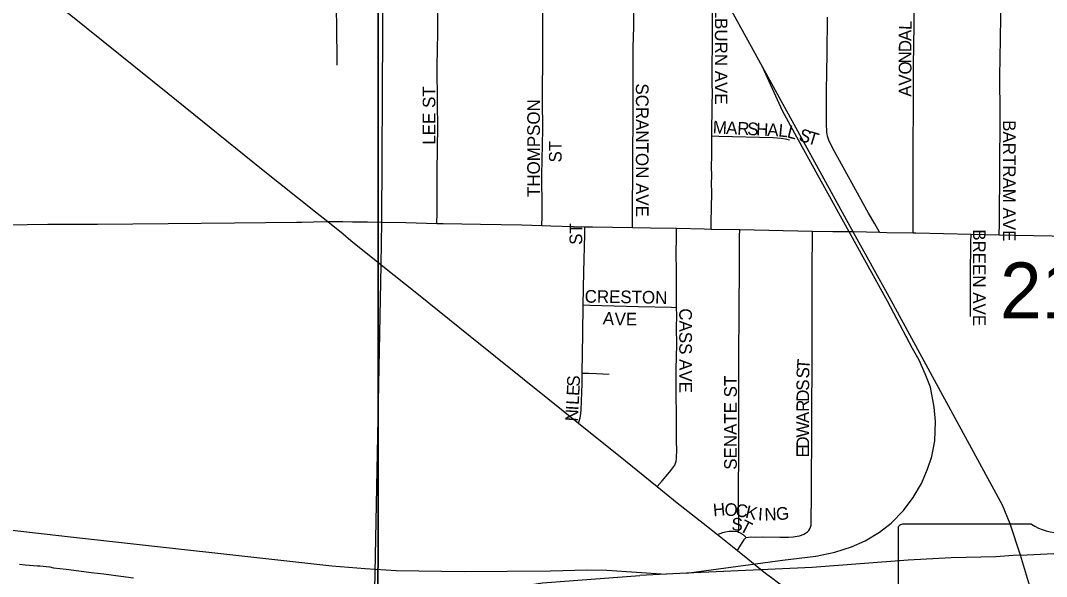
# Model space of a CAD drawing. Extents: x 1584893 to 1934202, y 663575 to 1091909.
# Drawn here: x 1786466 to 1790524, y 943802 to 945999 of the extents above; entities that cross this region are included whole.
import ezdxf

# ---------------------------------------------------------------- set-up
doc = ezdxf.new("R2010")
doc.units = 0
for name, color, linetype in [('GM_X_City_Street', 7, 'Continuous'), ('GM_X_City_Street_Text', 7, 'Continuous'), ('GM_X_Corporation', 7, 'Continuous'), ('GM_X_County_Road', 7, 'Continuous'), ('GM_X_Rail_Line', 7, 'Continuous'), ('GM_X_Section', 7, 'Continuous'), ('GM_X_Section_Text', 7, 'Continuous'), ('GM_X_State_Route', 7, 'Continuous'), ('GM_X_State_Shield', 7, 'Continuous'), ('GM_X_Township_Subdivision', 7, 'Continuous')]:
    doc.layers.add(name, color=color, linetype=linetype)

msp = doc.modelspace()

# ---------------------------------------------------------------- linework, layer by layer
at = {"layer": 'GM_X_City_Street'}
for points in [[(1789995.8, 945159.5), (1789995.8, 945195.4), (1789995.8, 945385.1), (1789996.3, 945482.8), (1789997.2, 945677.2), (1789998, 945820.7), (1790000.3, 945980.3), (1790001.3, 946163.8), (1790001.9, 946488.6), (1790003.1, 946563.6), (1790004.1, 946705.9), (1790004.3, 946835.3), (1790004.9, 947065.2), (1790004.9, 947081.6), (1790005, 947105.2)], [(1790336.9, 945152.3), (1790337.4, 945195.9), (1790339.7, 945425.5), (1790340.1, 945605.5), (1790340.1, 945687.6), (1790338.9, 945721), (1790339.2, 945734.4), (1790339.5, 945781.5), (1790339.8, 945847.1), (1790342.5, 946010.9), (1790342.5, 946125.8), (1790341.8, 946404.4), (1790342.2, 946469.8), (1790344.9, 946814.2), (1790344.2, 946945.5), (1790344.6, 946994.5), (1790344.6, 947094.7)], [(1788112.7, 945197), (1788112.9, 945238.3), (1788113.4, 945402.2), (1788115.8, 945582.3), (1788115.4, 945664.2), (1788114, 945827.5), (1788114.5, 945876.3), (1788115.8, 945957.5), (1788116.3, 946119.6), (1788116.7, 946209.3)], [(1788527.7, 945188.6), (1788528.4, 945224), (1788529.2, 945256.8), (1788528.1, 945388.2), (1788530.9, 945568.8), (1788530.6, 945683.7), (1788532.1, 945880.8), (1788531.5, 945946.5), (1788532.8, 946127.1), (1788532.7, 946136.7)], [(1788886.3, 945181), (1788886.5, 945221.2), (1788888.9, 945646.2), (1788889.4, 945891.6), (1788891.4, 945973.4), (1788892.1, 946087.7), (1788892, 946128.3)], [(1789199.8, 945543.2), (1789199.9, 945549.9), (1789201.6, 945664.2), (1789202.8, 945713.1), (1789201.9, 945748.6), (1789201.2, 945778.5), (1789203, 945942.5), (1789202.8, 946024.6), (1789202.6, 946073.9), (1789202.4, 946077.5), (1789202, 946081.5), (1789201.3, 946085.9), (1789200.2, 946090.1), (1789198.3, 946096.9), (1789196.8, 946101.1), (1789194.3, 946105), (1789191.1, 946109.8), (1789187.1, 946114), (1789180.4, 946119)], [(1789863.6, 945162), (1789844.5, 945195), (1789819.9, 945237.6), (1789740.4, 945380.5), (1789677, 945495.1), (1789663, 945525.3), (1789657.8, 945541.4), (1789655.1, 945558), (1789653.7, 945591.2), (1789653.1, 945656.5), (1789653.5, 945721.4), (1789656, 945867.5), (1789657.9, 946011.8)], [(1789197.1, 945174.8), (1789197.9, 945206.5), (1789199, 945255), (1789199.6, 945321.2), (1789199.1, 945354), (1789199.5, 945386.7), (1789199, 945419.5), (1789199.7, 945468.1), (1789199.6, 945484.4), (1789199.5, 945500.8), (1789199.6, 945533), (1789199.8, 945543.2)], [(1789199.8, 945543.2), (1789227.9, 945542.4), (1789441.9, 945536.4), (1789474.7, 945533.8), (1789490.9, 945531.6), (1789506.7, 945526.9)], [(1787894.8, 945201.7), (1787990, 945200), (1788112.7, 945197)], [(1788112.7, 945197), (1788137.6, 945196.4), (1788284.8, 945193.6), (1788448.5, 945191), (1788527.7, 945188.6)], [(1788527.7, 945188.6), (1788563.3, 945187.5), (1788697.7, 945184)], [(1788691.3, 944874.6), (1788693.5, 945005.7), (1788697, 945152.7), (1788697.7, 945184)], [(1788697.7, 945184), (1788727.5, 945183.2), (1788886.3, 945181)], [(1788886.3, 945181), (1788957.2, 945180), (1789060.2, 945177.8)], [(1789060.8, 944865.3), (1789059.6, 945012.2), (1789059.2, 945077.5), (1789059.8, 945142.6), (1789060.2, 945177.8)], [(1789060.2, 945177.8), (1789169.7, 945175.3), (1789197.1, 945174.8)], [(1789197.1, 945174.8), (1789310.2, 945172.5)], [(1789305.7, 943977.5), (1789306.1, 943994.7), (1789306.4, 944010.4), (1789304.9, 944125.8), (1789306.2, 944306.6), (1789307.1, 944668.5), (1789309.2, 945030.5), (1789310, 945145.5), (1789310.2, 945172.5)], [(1789310.2, 945172.5), (1789596.4, 945166.7), (1789597.8, 945166.7)], [(1789583.8, 943983.3), (1789588.2, 943990), (1789590.8, 943996.9), (1789592.4, 944004.3), (1789593, 944014.2), (1789593.3, 944026.8), (1789593.4, 944046.8), (1789593.8, 944095.7), (1789594.2, 944177.5), (1789595.7, 944356.5), (1789596, 944486.6), (1789596.2, 944609.4), (1789596.6, 944748.6), (1789596.9, 944870.2), (1789597.2, 944967.1), (1789597.4, 945044.2), (1789597.7, 945125.2), (1789597.8, 945166.7)], [(1789597.8, 945166.7), (1789678.5, 945165.6), (1789760.5, 945164.4), (1789863.6, 945162)], [(1789863.6, 945162), (1789891.7, 945161.3), (1789995.8, 945159.5)], [(1789995.8, 945159.5), (1790006.7, 945159.4), (1790225.2, 945154.7)], [(1790222.7, 944829.5), (1790223.6, 944992), (1790224.9, 945121.8), (1790225.2, 945154.7)], [(1790225.2, 945154.7), (1790336.9, 945152.3)], [(1790336.9, 945152.3), (1790398.8, 945150.9), (1790546.3, 945147.6), (1790644.7, 945145.8), (1790720.5, 945144.5)], [(1788687.3, 944605.6), (1788689.4, 944760.1), (1788691.3, 944874.6)], [(1788691.3, 944874.6), (1788717.6, 944873.9), (1788766, 944872.5), (1788813.3, 944871.2), (1788910.1, 944868.4), (1789040.7, 944865.7), (1789060.8, 944865.3)], [(1788983.5, 944157.1), (1789003, 944179.2), (1789026.5, 944206.7), (1789037.9, 944220.8), (1789046.3, 944231.4), (1789050.1, 944236.6), (1789053.4, 944242.1), (1789056.4, 944249.2), (1789058.3, 944257), (1789059.7, 944267.4), (1789060.4, 944278), (1789061, 944294.4), (1789059.9, 944343.3), (1789060.1, 944441.2), (1789059.4, 944522.8), (1789059.4, 944620.7), (1789060.9, 944718.6), (1789060.8, 944783.8), (1789061.1, 944832.8), (1789060.8, 944865.3)], [(1788673, 944407.4), (1788678.7, 944428.4), (1788681.7, 944445.3), (1788683.1, 944460.5), (1788686.7, 944563.7), (1788687.3, 944605.6)], [(1788687.3, 944605.6), (1788711.9, 944604.6), (1788744.3, 944603.3), (1788793.6, 944601.3)], [(1789222.1, 943967.5), (1789243.4, 943975.9), (1789254.2, 943978.6), (1789268.3, 943980.2), (1789287.3, 943980.9), (1789300.8, 943979.2), (1789305.7, 943977.5)], [(1789305.7, 943977.5), (1789313.2, 943974.9), (1789325.2, 943966.9), (1789336.3, 943955.8)], [(1789336.3, 943955.8), (1789344.6, 943957.5), (1789358, 943958.2), (1789372.5, 943957.8), (1789401.5, 943958), (1789468.6, 943957.2), (1789503.5, 943957.2), (1789521.3, 943958.2), (1789537.7, 943960.6), (1789546.8, 943962.7), (1789554.5, 943964.9), (1789563.7, 943968.8), (1789570.6, 943972.6), (1789578.1, 943977.8), (1789583.8, 943983.3)], [(1789301.6, 943904.6), (1789311.2, 943920.6), (1789322.2, 943939.1), (1789329.2, 943949.1), (1789336.3, 943955.8)]]:
    msp.add_lwpolyline(points, dxfattribs=at)
at = {"layer": 'GM_X_Corporation'}
for points in [[(1787866.1, 943680.2), (1787892.4, 945033.6), (1787894.8, 945201.7), (1787899.9, 946213.1), (1787904.8, 947855.9), (1788123.9, 947855.1), (1788342.3, 947851), (1786892.8, 950488)], [(1786461.4, 943849.8), (1786484.1, 943848.4), (1786501.6, 943847), (1786532.1, 943844.5), (1786541.6, 943843.5), (1786580.3, 943839.7), (1786581.4, 943839.6), (1786596.4, 943836.4), (1786645.9, 943830.2), (1786695.6, 943824), (1786745.2, 943817.8), (1786794.8, 943811.6), (1786862.5, 943803.1), (1786913.1, 943796.8)]]:
    msp.add_lwpolyline(points, dxfattribs=at)
at = {"layer": 'GM_X_County_Road'}
for points in [[(1782700.8, 945177.9), (1782900, 945177.3), (1783424.9, 945174.4), (1783851.3, 945176.4), (1784080.9, 945177.2), (1784277.7, 945177.7), (1784917.4, 945182.5), (1785311, 945185.3), (1785524.3, 945186), (1786049.1, 945188.7), (1786409.9, 945191.9), (1786574, 945194.2), (1786770.7, 945194.4), (1787049.6, 945196.7), (1787311.9, 945199.2), (1787557.1, 945201.3), (1787578.9, 945201.8), (1787624.8, 945202.9), (1787680.6, 945204.5)], [(1787680.6, 945204.5), (1787740.5, 945204.1), (1787778.2, 945203.8), (1787838.3, 945203), (1787894.8, 945201.7)]]:
    msp.add_lwpolyline(points, dxfattribs=at)
at = {"layer": 'GM_X_Rail_Line'}
for points in [[(1789400.6, 945815.7), (1789127.2, 946312.4), (1788279, 947851.2), (1787937.1, 948469), (1787819.8, 948676.5), (1787624.4, 949012.2), (1787505.6, 949248.9), (1787424.3, 949403.4), (1787265.8, 949688.4), (1785374.8, 953122.4), (1784266.3, 955133.8), (1784098.1, 955439.7), (1784015.4, 955585.7), (1783944.2, 955691.7), (1783794.4, 955967.2), (1783640.1, 956257.8), (1783519.3, 956485.2)], [(1789100.1, 943814.3), (1789479.8, 943866.3), (1789611, 943881.8), (1789686.9, 943897.8), (1789752, 943919), (1789806.7, 943943.3), (1789862.5, 943977.3), (1789908.9, 944012.4), (1789957.5, 944063), (1789996.2, 944113.7), (1790029.2, 944168.9), (1790053.5, 944225.7), (1790069.5, 944275.3), (1790081.4, 944338.3), (1790084, 944414.7), (1790079.3, 944471.5), (1790064.9, 944550.5), (1790044.2, 944603.2), (1790019.9, 944656.3), (1789994.1, 944703.3), (1789894.7, 944889.1), (1789535.9, 945537.9), (1789480.1, 945642), (1789400.6, 945815.7)], [(1789900.8, 944906.4), (1789762.2, 945158.6), (1789400.6, 945815.7)], [(1790419.6, 943890.6), (1790379.5, 944009.8), (1790349.3, 944083.7), (1789900.8, 944906.4)], [(1778682.7, 944844.2), (1779260.2, 944776.3), (1779379.6, 944767.4), (1779545.5, 944761.5), (1779655.5, 944756.8), (1779850.3, 944735.7), (1784688.3, 944183.2), (1786663.4, 943959), (1787697.1, 943843.7), (1787828.7, 943833.4), (1787951.6, 943824.8), (1788219.9, 943821.5), (1788562.2, 943823.5), (1788706.9, 943828.1), (1788784.8, 943826.2), (1789019.5, 943810.4)], [(1790421, 943886.6), (1790419.6, 943890.6)], [(1790421, 943886.6), (1790658.3, 943897.3)], [(1790391.7, 943884.5), (1790322.8, 943879.7), (1790146.1, 943875.6), (1789976.7, 943865.9), (1789596.2, 943837.6), (1789100.1, 943814.3)], [(1790421, 943886.6), (1790391.7, 943884.5)], [(1790516.4, 943523.6), (1790488, 943661.5), (1790421, 943886.6)], [(1789019.5, 943810.4), (1788915.5, 943805.4)], [(1789100.1, 943814.3), (1789019.5, 943810.4)], [(1786444.1, 942787.1), (1786535.5, 942828.2), (1786625.8, 942872.8), (1786715.7, 942920.1), (1786822, 942982.2), (1787016.1, 943107), (1787169.1, 943210.7), (1787330.8, 943318.5), (1787467.9, 943404.3), (1787594.2, 943475.7), (1787745.2, 943548), (1787848.9, 943595.3), (1787980.9, 943642.5), (1788091.2, 943680.5), (1788186.2, 943707.2), (1788296.6, 943735.5), (1788420.4, 943759.6), (1788529.7, 943776.5), (1788915.5, 943805.4)]]:
    msp.add_lwpolyline(points, dxfattribs=at)
at = {"layer": 'GM_X_Section'}
for points in [[(1782733.9, 947785.7), (1787881.1, 947818.8), (1787878.9, 942509.8), (1782631.8, 942485.5)], [(1787881.1, 947818.8), (1793155.7, 947768.8), (1793145.7, 942483.9), (1787878.9, 942509.8)]]:
    msp.add_lwpolyline(points, close=True, dxfattribs=at)
at = {"layer": 'GM_X_State_Route'}
for points in [[(1784411.4, 947809), (1784778, 947519.7), (1784956.6, 947377.5), (1785123.6, 947244.7), (1785149.2, 947224.2), (1785341.7, 947070.9), (1785637.5, 946836.6), (1785996.9, 946550.6), (1786138.3, 946438.4), (1786290.4, 946316.4), (1786407, 946222.8), (1786632, 946045.6), (1786664.7, 946019.9), (1787048.2, 945711.3), (1787418.9, 945413.2), (1787632.7, 945242.8), (1787680.6, 945204.5), (1787741.5, 945155.3), (1787772.6, 945130), (1787892.5, 945033.6)], [(1787892.5, 945033.6), (1788040, 944915.9), (1788244.5, 944751.4), (1788551.6, 944505), (1788673, 944407.4), (1788858.3, 944258.2), (1788983.5, 944157.1), (1789062.5, 944093.3), (1789165.7, 944012.1), (1789222.1, 943967.5), (1789301.6, 943904.6), (1789342.8, 943870.9), (1789379.5, 943841.8), (1789418.1, 943811.4), (1789435.4, 943798.3), (1789463.4, 943777.1), (1789528.9, 943730.9), (1789636.5, 943658.3), (1789692.4, 943621.7), (1789725.7, 943600.1), (1789748.1, 943583.6), (1789765.8, 943568.2)]]:
    msp.add_lwpolyline(points, dxfattribs=at)
at = {"layer": 'GM_X_State_Shield'}
for p, q in [((1789936.9, 943989.9), (1789936.9, 942933.3)), ((1790463.7, 944008.1), (1789954.1, 944008.1))]:
    msp.add_line(p, q, dxfattribs=at)
for centre, major_axis, start_param, end_param in [((1789956.9, 943992.2), (20.2, 0), 1.712693, 3.28349), ((1790585.1, 944130.8), (195.5, 0), 4.042523, 4.731795)]:
    msp.add_ellipse(centre, major_axis=major_axis, ratio=0.8, start_param=start_param, end_param=end_param, dxfattribs=at)
at = {"layer": 'GM_X_Township_Subdivision'}
for points in [[(1787717.9, 945853.8), (1787714.1, 946166.2), (1787713.8, 946210.9)], [(1787718.3, 945822.3), (1787717.9, 945853.8)]]:
    msp.add_lwpolyline(points, dxfattribs=at)

# ---------------------------------------------------------------- texts
at = {"layer": 'GM_X_City_Street_Text'}
for s, rotation, p in [('MILBURN AVE', 270, (1789211.9, 946119.9)), ('A', 89.9781, (1789989.5, 945917.5)), ('L', 88.0053, (1789989.6, 945961)), ('D', 89.9781, (1789989.5, 945873.5)), ('N', 89.9781, (1789989.5, 945829.5)), ('O', 89.9928, (1789989.5, 945785.5)), ('V', 89.9781, (1789989.5, 945741.5)), ('LEE ST', 90, (1788106.3, 945508.3)), ('SCRANTON AVE', 270, (1788899.5, 945750.3)), ('A', 89.9781, (1789989.5, 945697.5)), ('THOMPSON', 90, (1788519.9, 945301.5)), ('M', 357.3395, (1789202.9, 945552.9)), ('A', 357.3329, (1789255.6, 945550.5)), ('R', 357.328, (1789299.6, 945548.4)), ('S', 357.3218, (1789339.1, 945546.6)), ('H', 357.3357, (1789374.3, 945544.9)), ('A', 357.3329, (1789418.3, 945542.9)), ('BARTRAM AVE', 270, (1790351.5, 945605.1)), ('L', 354.4172, (1789461.5, 945540.9)), ('L', 345.4734, (1789494.5, 945537.8)), ('S', 342.7747, (1789540.7, 945525.3)), ('T', 342.7486, (1789574.3, 945514.9)), ('ST', 90, (1788605.9, 945437.9)), ('ST', 90, (1788687.1, 945112.3)), ('BREEN AVE', 270, (1790232.7, 945173.9)), ('CRESTON', 359.1039, (1788696.7, 944884.1)), ('A', 355.2509, (1788767.6, 944798.5)), ('V', 358.7542, (1788814.8, 944794.7)), ('E', 359.9208, (1788859.9, 944793.7)), ('CASS AVE', 270, (1789071.1, 944861.5)), ('T', 85.4882, (1789585.8, 944618.5)), ('S', 88.3603, (1789584.8, 944583.9)), ('S', 88.9146, (1788677.4, 944551.6)), ('SENATE ST', 90, (1789298.7, 944223.5)), ('S', 90, (1789584.8, 944535.9)), ('E', 86.7968, (1788675.4, 944514.4)), ('D', 89.9812, (1789584.8, 944491.9)), ('L', 86.6446, (1788673.3, 944479.1)), ('R', 89.9757, (1789584.7, 944452.3)), ('N', 86.6541, (1788669.5, 944413.3)), ('I', 86.6442, (1788672, 944457.2)), ('A', 89.9781, (1789584.7, 944408.3)), ('W', 89.9832, (1789584.7, 944351.1)), ('D', 89.9812, (1789584.7, 944307.1)), ('E', 89.9727, (1789584.7, 944271.9)), ('H', 5.0994, (1789206.7, 944039.3)), ('O', 355.2962, (1789248.3, 944043.2)), ('C', 353.6008, (1789291.8, 944039.6)), ('K', 346.4091, (1789329.5, 944035.5)), ('I', 356.0296, (1789381.3, 944023.7)), ('N', 1.503, (1789408.5, 944022.1)), ('G', 5.4829, (1789456.2, 944023.5)), ('S', 357.0748, (1789276.6, 943984.1)), ('T', 332.6652, (1789306.4, 943983.8))]:
    msp.add_text(s, height=50, rotation=rotation, dxfattribs=at).set_placement(p)
at = {"layer": 'GM_X_Section_Text'}
msp.add_text('21', height=221, rotation=0, dxfattribs=at).set_placement((1790339.9, 944821.7))

doc.saveas('drawing.dxf')
